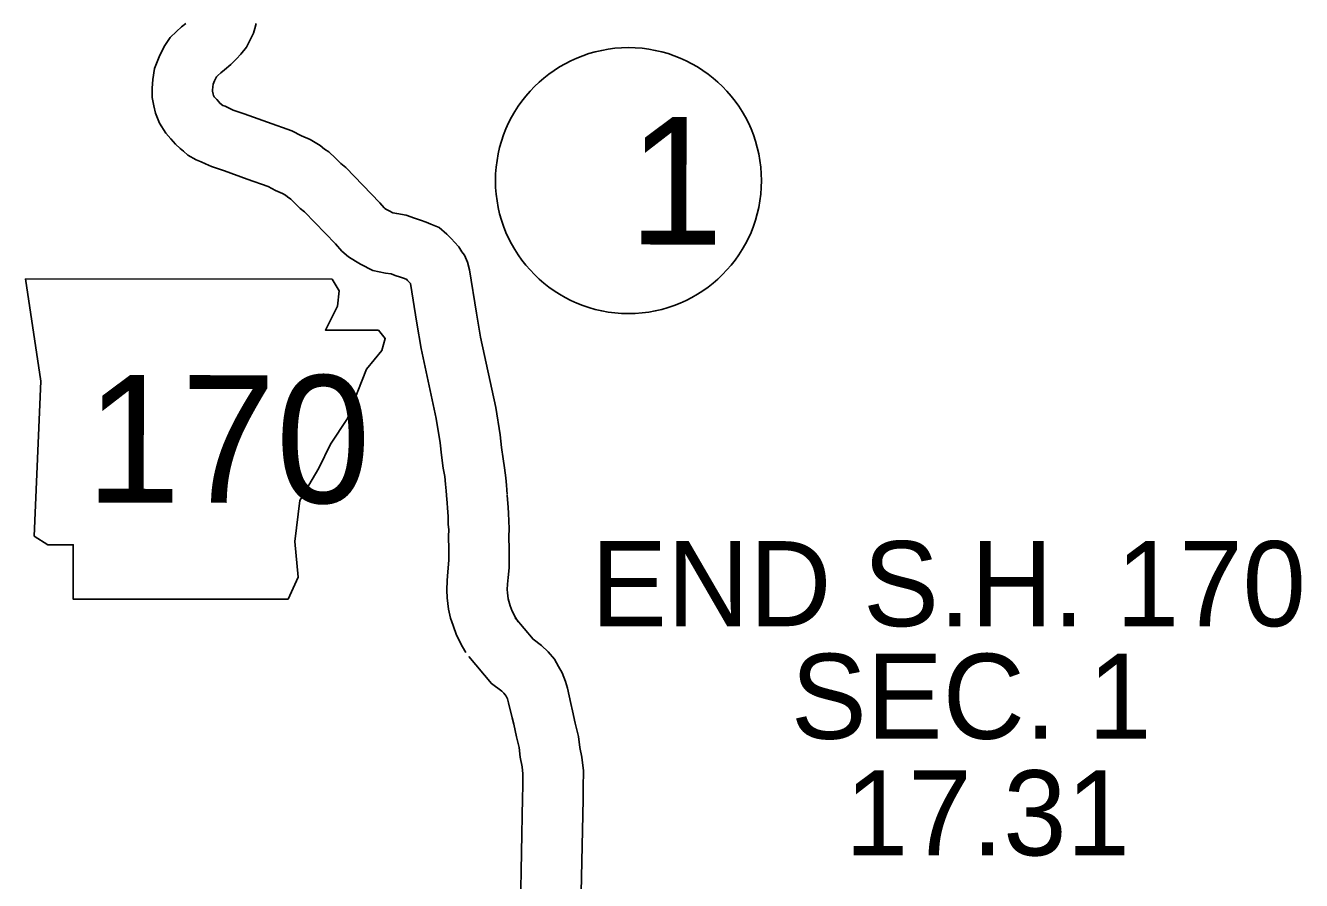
# Model space of a CAD drawing. Extents: x -939622 to -934245, y 1383184 to 1385301.
# Drawn here: x -936377.13 to -936358.14, y 1384812.18 to 1384824.91 of the extents above; entities that cross this region are included whole.
import ezdxf

# ---------------------------------------------------------------- set-up
doc = ezdxf.new("R2010")
doc.units = 0
for name, color, linetype in [('10', 7, 'Continuous'), ('21', 7, 'Continuous'), ('25', 7, 'Continuous'), ('27', 7, 'Continuous')]:
    doc.layers.add(name, color=color, linetype=linetype)

msp = doc.modelspace()

# ---------------------------------------------------------------- linework, layer by layer
at = {"layer": '10'}
for points in [[(-936374.747, 1384824.942), (-936374.811, 1384824.89), (-936374.886, 1384824.822), (-936374.98, 1384824.73), (-936375.07, 1384824.597), (-936375.144, 1384824.446), (-936375.211, 1384824.272), (-936375.237, 1384824.109), (-936375.248, 1384823.979), (-936375.246, 1384823.839), (-936375.221, 1384823.715), (-936375.199, 1384823.604), (-936375.136, 1384823.454), (-936375.045, 1384823.308), (-936374.97, 1384823.223), (-936374.901, 1384823.142), (-936374.829, 1384823.077), (-936374.782, 1384823.038), (-936374.715, 1384822.978), (-936374.593, 1384822.908), (-936374.518, 1384822.88), (-936374.455, 1384822.85), (-936374.363, 1384822.81), (-936374.172, 1384822.745), (-936373.833, 1384822.623), (-936373.522, 1384822.512), (-936373.409, 1384822.456), (-936373.307, 1384822.41), (-936373.264, 1384822.385), (-936373.231, 1384822.357), (-936373.185, 1384822.325), (-936373.138, 1384822.282), (-936373.042, 1384822.188), (-936372.981, 1384822.137), (-936372.518, 1384821.658), (-936372.422, 1384821.551), (-936372.322, 1384821.465), (-936372.22, 1384821.399), (-936372.144, 1384821.357), (-936371.964, 1384821.264), (-936371.773, 1384821.225), (-936371.689, 1384821.211), (-936371.629, 1384821.19), (-936371.549, 1384821.163), (-936371.49, 1384821.142), (-936371.458, 1384821.129), (-936371.444, 1384821.115), (-936371.42, 1384821.088), (-936371.403, 1384821.069), (-936371.306, 1384820.479), (-936371.241, 1384820.1), (-936371.018, 1384819.059), (-936370.96, 1384818.695), (-936370.94, 1384818.514), (-936370.914, 1384818.321), (-936370.892, 1384818.195), (-936370.879, 1384818.079), (-936370.869, 1384817.982), (-936370.858, 1384817.852)], [(-936373.697, 1384824.942), (-936373.717, 1384824.868), (-936373.738, 1384824.795), (-936373.792, 1384824.689), (-936373.81, 1384824.66), (-936373.844, 1384824.588), (-936373.927, 1384824.482), (-936373.994, 1384824.413), (-936374.075, 1384824.332), (-936374.169, 1384824.252), (-936374.224, 1384824.207), (-936374.272, 1384824.164), (-936374.284, 1384824.152), (-936374.288, 1384824.146), (-936374.318, 1384824.085), (-936374.337, 1384824.035), (-936374.343, 1384823.999), (-936374.347, 1384823.95), (-936374.347, 1384823.934), (-936374.339, 1384823.89), (-936374.335, 1384823.87), (-936374.322, 1384823.85), (-936374.287, 1384823.81), (-936374.252, 1384823.768), (-936374.239, 1384823.756), (-936374.196, 1384823.72), (-936374.162, 1384823.708), (-936374.08, 1384823.668), (-936374.039, 1384823.65), (-936373.876, 1384823.595), (-936373.528, 1384823.47), (-936373.17, 1384823.341), (-936373.024, 1384823.27), (-936372.896, 1384823.212), (-936372.745, 1384823.125), (-936372.681, 1384823.071), (-936372.618, 1384823.027), (-936372.519, 1384822.935), (-936372.439, 1384822.857), (-936372.366, 1384822.797), (-936371.86, 1384822.272), (-936371.791, 1384822.196), (-936371.782, 1384822.188), (-936371.757, 1384822.171), (-936371.718, 1384822.15), (-936371.662, 1384822.121), (-936371.607, 1384822.11), (-936371.468, 1384822.086), (-936371.341, 1384822.043), (-936371.253, 1384822.013), (-936371.168, 1384821.983), (-936371.098, 1384821.954), (-936370.973, 1384821.905), (-936370.861, 1384821.804), (-936370.79, 1384821.735), (-936370.747, 1384821.685), (-936370.683, 1384821.614), (-936370.636, 1384821.542), (-936370.599, 1384821.489), (-936370.552, 1384821.387), (-936370.525, 1384821.273), (-936370.419, 1384820.628), (-936370.357, 1384820.27), (-936370.132, 1384819.224), (-936370.068, 1384818.816), (-936370.047, 1384818.625), (-936370.024, 1384818.459), (-936370, 1384818.322), (-936369.984, 1384818.174), (-936369.973, 1384818.067), (-936369.961, 1384817.927)], [(-936370.859, 1384817.861), (-936370.846, 1384817.662), (-936370.84, 1384817.597), (-936370.838, 1384817.484), (-936370.831, 1384817.401), (-936370.835, 1384817.307), (-936370.831, 1384817.104), (-936370.832, 1384816.952), (-936370.833, 1384816.887), (-936370.844, 1384816.773), (-936370.855, 1384816.645), (-936370.86, 1384816.503), (-936370.854, 1384816.389), (-936370.836, 1384816.221), (-936370.805, 1384816.087), (-936370.766, 1384815.978), (-936370.718, 1384815.832), (-936370.625, 1384815.657), (-936370.577, 1384815.576)], [(-936369.961, 1384817.919), (-936369.949, 1384817.734), (-936369.941, 1384817.649), (-936369.939, 1384817.528), (-936369.93, 1384817.419), (-936369.935, 1384817.297), (-936369.931, 1384817.111), (-936369.932, 1384816.944), (-936369.934, 1384816.835), (-936369.948, 1384816.69), (-936369.957, 1384816.59), (-936369.96, 1384816.51), (-936369.957, 1384816.462), (-936369.947, 1384816.372), (-936369.939, 1384816.339), (-936369.915, 1384816.269), (-936369.888, 1384816.188), (-936369.838, 1384816.095), (-936369.799, 1384816.028)], [(-936369.844, 1384816.091), (-936369.576, 1384815.771), (-936369.451, 1384815.68), (-936369.354, 1384815.581), (-936369.257, 1384815.472), (-936369.196, 1384815.365), (-936369.142, 1384815.269), (-936369.093, 1384815.141), (-936369.066, 1384815.04), (-936369.014, 1384814.813), (-936368.987, 1384814.707), (-936368.948, 1384814.521), (-936368.898, 1384814.321), (-936368.879, 1384814.157), (-936368.85, 1384814.016), (-936368.827, 1384813.812), (-936368.829, 1384813.563), (-936368.832, 1384813.39), (-936368.864, 1384811.765)], [(-936370.533, 1384815.513), (-936370.196, 1384815.111), (-936370.042, 1384814.997), (-936370.011, 1384814.966), (-936369.992, 1384814.945), (-936369.979, 1384814.921), (-936369.959, 1384814.886), (-936369.951, 1384814.865), (-936369.94, 1384814.823), (-936369.889, 1384814.601), (-936369.864, 1384814.504), (-936369.825, 1384814.319), (-936369.785, 1384814.16), (-936369.769, 1384814.014), (-936369.739, 1384813.873), (-936369.727, 1384813.766), (-936369.729, 1384813.576), (-936369.732, 1384813.407), (-936369.764, 1384811.779)]]:
    msp.add_lwpolyline(points, dxfattribs=at)
at = {"layer": '21'}
msp.add_lwpolyline([(-936377.133, 1384821.138), (-936376.905, 1384819.615), (-936377.006, 1384817.306), (-936376.803, 1384817.179), (-936376.422, 1384817.179), (-936376.422, 1384816.367), (-936373.225, 1384816.367), (-936373.073, 1384816.697), (-936373.123, 1384817.229), (-936373.047, 1384817.839), (-936372.768, 1384818.321), (-936372.59, 1384818.676), (-936372.337, 1384819.057), (-936372.184, 1384819.463), (-936372.058, 1384819.793), (-936371.829, 1384820.072), (-936371.778, 1384820.249), (-936371.88, 1384820.376), (-936372.667, 1384820.376), (-936372.489, 1384820.732), (-936372.464, 1384820.96), (-936372.569, 1384821.135)], close=True, dxfattribs=at)
at = {"layer": '27'}
msp.add_circle((-936368.156, 1384822.601), 1.98, dxfattribs=at)

# ---------------------------------------------------------------- texts
at = {"layer": '21'}
msp.add_text('170', height=1.9008, rotation=359.9, dxfattribs=at).set_placement((-936376.237, 1384817.806))
at = {"layer": '25'}
for s, p in [('END S.H. 170', (-936368.712, 1384815.965)), ('SEC. 1', (-936365.738, 1384814.288)), ('17.31', (-936364.932, 1384812.552))]:
    msp.add_text(s, height=1.2672, dxfattribs=at).set_placement(p)
at = {"layer": '27'}
msp.add_text('1', height=1.901, rotation=359.9, dxfattribs=at).set_placement((-936368.158, 1384821.65))

doc.saveas('drawing.dxf')
